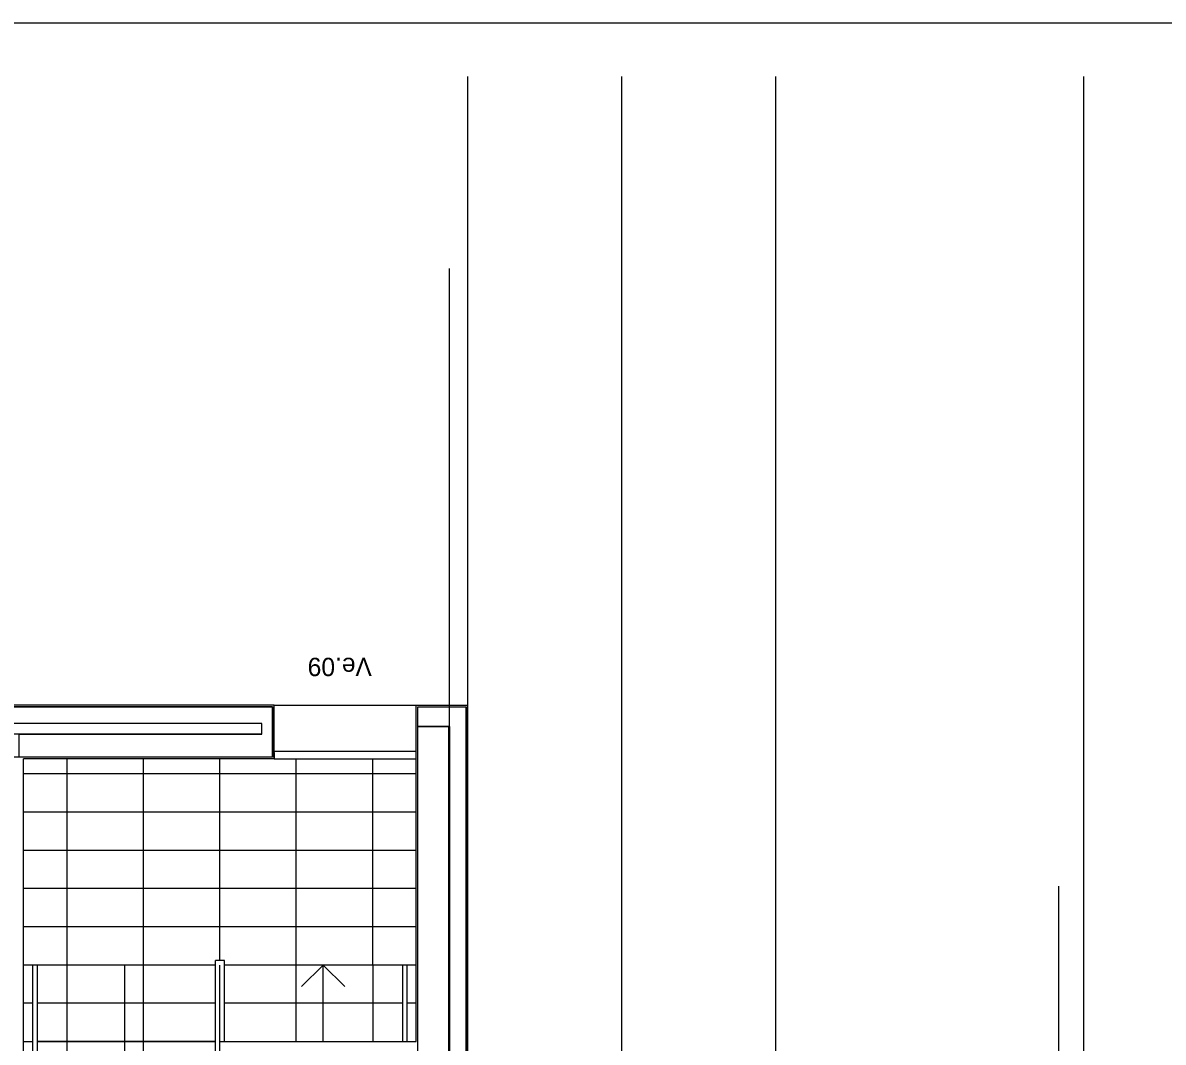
# Model space of a CAD drawing. Extents: x 1248 to 1356, y -443 to -224.
# Drawn here: x 1296.63 to 1304.09, y -230.63 to -223.96 of the extents above; entities that cross this region are included whole.
import ezdxf

# ---------------------------------------------------------------- set-up
doc = ezdxf.new("R2010")
doc.units = 0
for name, color, linetype in [('corte', 7, 'Continuous'), ('estereoctomias', 7, 'Continuous'), ('Level 1', 7, 'Continuous'), ('Level 10', 7, 'Continuous'), ('Level 2', 7, 'Continuous'), ('Level 40', 7, 'Continuous'), ('Level 62', 7, 'Continuous'), ('revestimentos', 7, 'Continuous'), ('vermelhos-cont', 7, 'Continuous'), ('vermelhos-tracej', 7, 'Continuous')]:
    doc.layers.add(name, color=color, linetype=linetype)

msp = doc.modelspace()

# ---------------------------------------------------------------- linework, layer by layer
at = {"layer": 'corte'}
for p, q in [((1299.5304, -234.8352), (1299.5304, -228.434)), ((1299.4204, -228.5639), (1299.2133, -228.5639)), ((1299.4204, -228.5639), (1299.4204, -232.0439))]:
    msp.add_line(p, q, dxfattribs=at)
msp.add_lwpolyline([(1299.4133, -233.1214), (1299.2133, -233.1214), (1299.2133, -228.5639), (1299.4133, -228.5639)], close=True, dxfattribs=at)
at = {"layer": 'estereoctomias'}
for points in [[(1298.2633, -228.434), (1298.2633, -228.764), (1296.6045, -228.764), (1296.6045, -228.614), (1298.1933, -228.614), (1298.1933, -228.544), (1295.4133, -228.544), (1295.4133, -228.614), (1296.3945, -228.614), (1296.3938, -228.764), (1295.3433, -228.764), (1295.3433, -228.434), (1298.2633, -228.434)], [(1299.5304, -232.044), (1299.4204, -232.044), (1299.4204, -228.5639), (1299.2133, -228.5639), (1299.2133, -228.434), (1299.5304, -228.434)]]:
    msp.add_lwpolyline(points, close=True, dxfattribs=at)
at = {"layer": 'Level 1'}
for p, q in [((1298.2633, -228.434), (1295.3433, -228.434)), ((1298.2633, -228.764), (1298.2633, -228.434)), ((1299.2133, -228.434), (1299.5304, -228.434)), ((1299.2133, -230.634), (1299.2133, -228.434)), ((1298.1933, -228.544), (1296.4933, -228.544)), ((1298.1933, -228.614), (1298.1933, -228.544)), ((1298.1933, -228.614), (1296.5133, -228.614)), ((1298.2633, -228.764), (1296.3938, -228.764))]:
    msp.add_line(p, q, dxfattribs=at)
at = {"layer": 'Level 10'}
for p, q in [((1296.9183, -230.124), (1296.9183, -228.774)), ((1297.4183, -230.124), (1297.4183, -228.774)), ((1297.9183, -230.094), (1297.9183, -228.774)), ((1298.4183, -230.124), (1298.4183, -228.774)), ((1298.9183, -230.124), (1298.9183, -228.774)), ((1299.2033, -228.874), (1296.6333, -228.874)), ((1299.2033, -229.124), (1296.6333, -229.124)), ((1299.2033, -229.374), (1296.6333, -229.374)), ((1299.2033, -229.624), (1296.6333, -229.624)), ((1299.2033, -229.874), (1296.6333, -229.874)), ((1297.8883, -230.124), (1296.6433, -230.124)), ((1296.9183, -231.874), (1296.9183, -230.124)), ((1297.4183, -231.874), (1297.4183, -230.124)), ((1299.2033, -230.124), (1297.9483, -230.124)), ((1298.4183, -230.624), (1298.4183, -230.124)), ((1298.9183, -230.124), (1298.9183, -230.624)), ((1296.6933, -230.374), (1296.6333, -230.374)), ((1297.8883, -230.374), (1296.7233, -230.374)), ((1299.1133, -230.374), (1297.9483, -230.374)), ((1299.2033, -230.374), (1299.1433, -230.374)), ((1296.6333, -230.624), (1296.6933, -230.624)), ((1296.7233, -230.624), (1297.8883, -230.624))]:
    msp.add_line(p, q, dxfattribs=at)
at = {"layer": 'Level 2'}
for p, q in [((1298.2733, -228.424), (1299.2033, -228.424)), ((1298.2733, -228.724), (1299.2033, -228.724)), ((1298.2733, -228.734), (1298.2733, -228.774)), ((1298.2733, -228.774), (1299.2033, -228.774)), ((1297.8883, -230.124), (1296.6333, -230.124)), ((1296.6933, -231.874), (1296.6933, -230.124)), ((1296.7233, -230.124), (1296.7233, -231.874)), ((1297.2933, -230.124), (1297.2933, -231.874)), ((1297.9483, -230.094), (1297.8883, -230.094)), ((1297.8883, -231.904), (1297.8883, -230.094)), ((1297.9183, -230.874), (1297.9183, -230.124)), ((1297.9483, -230.624), (1297.9483, -230.094)), ((1297.9483, -230.624), (1297.9483, -230.124)), ((1299.1733, -230.124), (1297.9483, -230.124)), ((1298.4519, -230.2654), (1298.5933, -230.124)), ((1298.7347, -230.2654), (1298.5933, -230.124)), ((1298.5933, -230.624), (1298.5933, -230.124)), ((1299.1133, -230.124), (1299.1133, -230.624)), ((1299.1433, -230.624), (1299.1433, -230.124)), ((1297.8883, -230.374), (1296.7233, -230.374)), ((1299.1133, -230.374), (1297.9483, -230.374)), ((1297.8883, -230.624), (1296.7233, -230.624))]:
    msp.add_line(p, q, dxfattribs=at)
at = {"layer": 'Level 62'}
msp.add_lwpolyline([(1355.9665, -223.9594), (1355.9665, -253.6594), (1278.0165, -253.6594), (1278.0165, -223.9594)], close=True, dxfattribs=at)
at = {"layer": 'revestimentos'}
for p, q in [((1298.2733, -228.424), (1296.4738, -228.424)), ((1298.2733, -228.774), (1298.2733, -228.424)), ((1299.2033, -230.624), (1299.2033, -228.424)), ((1299.2033, -228.424), (1299.5404, -228.424)), ((1299.5404, -234.8252), (1299.5404, -228.424)), ((1298.2733, -228.774), (1296.6333, -228.774)), ((1296.6333, -239.074), (1296.6333, -228.774)), ((1297.9183, -230.874), (1297.9183, -230.624)), ((1297.9183, -230.624), (1299.2033, -230.624))]:
    msp.add_line(p, q, dxfattribs=at)
at = {"layer": 'vermelhos-cont'}
for p, q in [((1299.4199, -250.7923), (1299.4199, -225.5674)), ((1303.4094, -250.7923), (1303.4094, -229.6087))]:
    msp.add_line(p, q, dxfattribs=at)
at = {"layer": 'vermelhos-tracej'}
for p, q in [((1299.5412, -235.3039), (1299.5412, -224.3117)), ((1300.5487, -235.3039), (1300.5487, -224.3117)), ((1301.5562, -235.3039), (1301.5562, -224.3117)), ((1303.5712, -235.3039), (1303.5712, -224.3117))]:
    msp.add_line(p, q, dxfattribs=at)

# ---------------------------------------------------------------- texts
at = {"layer": 'Level 40'}
msp.add_text('Ve.09', height=0.12, rotation=180.00001, dxfattribs=at).set_placement((1298.9124, -228.1137))

doc.saveas('drawing.dxf')
